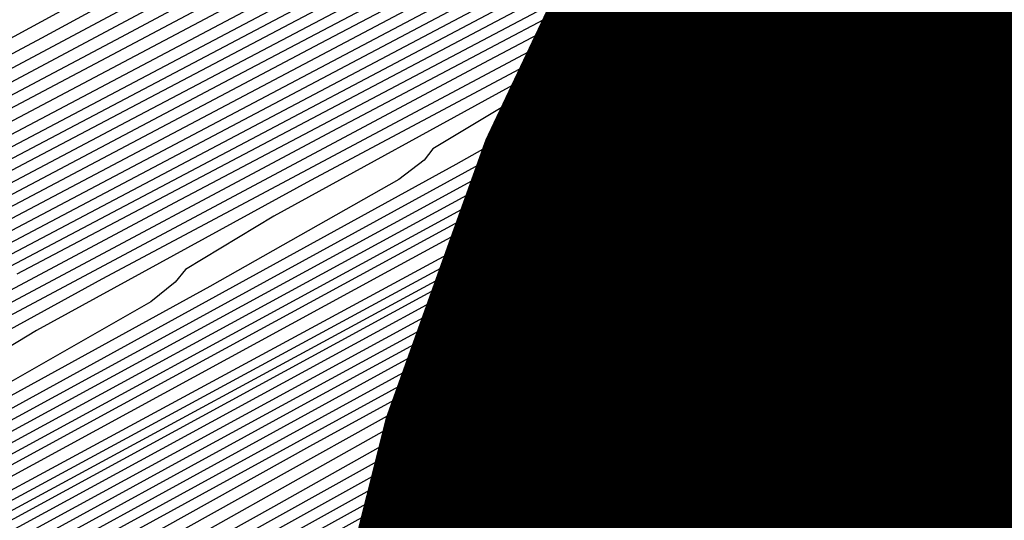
# Model space of a CAD drawing. Extents: x 3249832 to 3255657, y 13789405 to 13793316.
# Tile 338 of 656: x 3254704.17 to 3254707.44, y 13790590.44 to 13790592.1. Entities that reach past the tile are written whole.
import ezdxf

# ---------------------------------------------------------------- set-up
doc = ezdxf.new("R2010")
doc.units = 0
doc.header["$LTSCALE"] = 100
doc.header["$MEASUREMENT"] = 0
for name, color, linetype in [('GRATIO_CON', 10, 'CONTINUOUS'), ('GRATIO_ICON', 7, 'CONTINUOUS'), ('TARGETS_EAST', 7, 'CONTINUOUS')]:
    doc.layers.add(name, color=color, linetype=linetype)

# ---------------------------------------------------------------- blocks, each defined once
blk = doc.blocks.new('Gratio_032316_contours')
at = {"layer": 'GRATIO_CON', "color": 1, "linetype": 'Continuous', "flags": 128}
for points in [[(3254730.5348, 13790604.5635), (3254726.5769, 13790602.7387), (3254722.6065, 13790600.9257), (3254718.9571, 13790599.2836), (3254715.877, 13790597.9154), (3254713.5935, 13790596.9102), (3254712.2443, 13790596.3194), (3254711.608, 13790596.0431), (3254711.3733, 13790595.9435), (3254711.276, 13790595.9038), (3254711.2386, 13790595.8905), (3254711.2305, 13790595.8915), (3254711.2305, 13790595.8915), (3254711.2002, 13790595.8814), (3254711.0122, 13790595.7836), (3254710.5101, 13790595.5083), (3254709.5985, 13790595.0007), (3254708.4243, 13790594.344), (3254707.1953, 13790593.6562), (3254705.9744, 13790592.9776), (3254704.2453, 13790592.0385), (3254701.3469, 13790590.4913), (3254696.9503, 13790588.1612), (3254692.0548, 13790585.5631)], [(3254729.6079, 13790604.0982), (3254725.6144, 13790602.2566), (3254721.6366, 13790600.4395), (3254718.0245, 13790598.8132), (3254715.0343, 13790597.4837), (3254712.8986, 13790596.5417), (3254711.7509, 13790596.0366), (3254711.3271, 13790595.8514), (3254711.2641, 13790595.8278), (3254711.2398, 13790595.8224), (3254711.0977, 13790595.7525), (3254710.7226, 13790595.5505), (3254710.7226, 13790595.5505), (3254710.0394, 13790595.1721), (3254709.133, 13790594.666), (3254708.1288, 13790594.1043), (3254707.0265, 13790593.4924), (3254705.3243, 13790592.5687), (3254702.3949, 13790591.0051), (3254697.9404, 13790588.6444), (3254692.9803, 13790586.0126), (3254688.8635, 13790583.8067)], [(3254728.6861, 13790603.6351), (3254724.692, 13790601.7921), (3254720.8023, 13790600.0129), (3254717.3934, 13790598.4756), (3254714.6586, 13790597.2582), (3254712.7454, 13790596.4137), (3254711.7227, 13790595.9628), (3254711.3453, 13790595.7968), (3254711.2895, 13790595.7746), (3254711.273, 13790595.7713), (3254711.1793, 13790595.7262), (3254710.9333, 13790595.5948), (3254710.9333, 13790595.5948), (3254710.4797, 13790595.3441), (3254709.8416, 13790594.9881), (3254709.0623, 13790594.5525), (3254708.0787, 13790594.0071), (3254706.4033, 13790593.0989), (3254703.4429, 13790591.519), (3254698.9305, 13790589.1277), (3254693.9058, 13790586.4622), (3254689.7349, 13790584.2288)], [(3254727.7642, 13790603.1719), (3254723.7697, 13790601.3277), (3254719.968, 13790599.5864), (3254716.7623, 13790598.138), (3254714.283, 13790597.0326), (3254712.5922, 13790596.2856), (3254711.6945, 13790595.8889), (3254711.3635, 13790595.7421), (3254711.3149, 13790595.7214), (3254711.3062, 13790595.7202), (3254711.2609, 13790595.7), (3254711.144, 13790595.639), (3254711.144, 13790595.639), (3254710.9199, 13790595.5161), (3254710.5502, 13790595.3102), (3254709.9958, 13790595.0006), (3254709.1308, 13790594.5218), (3254707.4823, 13790593.6291), (3254704.4908, 13790592.0328), (3254699.9206, 13790589.6109), (3254694.8312, 13790586.9117), (3254690.6062, 13790584.6509)], [(3254729.7164, 13790604.0052), (3254725.9205, 13790602.2456), (3254721.925, 13790600.3988), (3254718.2994, 13790598.7332), (3254715.5001, 13790597.4627), (3254713.5317, 13790596.5816), (3254712.2859, 13790596.0295), (3254711.6382, 13790595.7413), (3254711.3997, 13790595.6329), (3254711.3654, 13790595.6156), (3254711.3531, 13790595.6087), (3254711.2719, 13790595.565), (3254711.054, 13790595.4453), (3254711.054, 13790595.4453), (3254710.5381, 13790595.1626), (3254709.1906, 13790594.4388), (3254706.3844, 13790592.9476), (3254701.8408, 13790590.544), (3254696.6747, 13790587.8066), (3254692.349, 13790585.4951)], [(3254728.8345, 13790603.5608), (3254724.9986, 13790601.7825), (3254721.0027, 13790599.9344), (3254717.4651, 13790598.3067), (3254714.869, 13790597.1251), (3254713.156, 13790596.356), (3254712.1327, 13790595.9014), (3254711.61, 13790595.6674), (3254711.4178, 13790595.5784), (3254711.3906, 13790595.5629), (3254711.3855, 13790595.5586), (3254711.3508, 13790595.5394), (3254711.2574, 13790595.488), (3254711.2574, 13790595.488), (3254710.962, 13790595.3277), (3254709.8644, 13790594.7432), (3254707.25, 13790593.3599), (3254702.7769, 13790590.9971), (3254697.5934, 13790588.2523), (3254693.2203, 13790585.9172), (3254690.7952, 13790584.5849)], [(3254727.9526, 13790603.1164), (3254724.0768, 13790601.3194), (3254720.0804, 13790599.4699), (3254716.6309, 13790597.8801), (3254714.2379, 13790596.7874), (3254712.7804, 13790596.1306), (3254711.9794, 13790595.7737), (3254711.5817, 13790595.5945), (3254711.4356, 13790595.5255), (3254711.415, 13790595.5127), (3254711.415, 13790595.5127), (3254711.2861, 13790595.4433), (3254710.3844, 13790594.968), (3254707.9373, 13790593.6786), (3254703.5595, 13790591.3695), (3254698.4131, 13790588.6459), (3254694.0471, 13790586.3158), (3254691.6227, 13790584.9859)], [(3254730.3084, 13790604.1721), (3254727.0707, 13790602.6719), (3254723.1549, 13790600.8562), (3254719.158, 13790599.0055), (3254715.7966, 13790597.4536), (3254713.6068, 13790596.4499), (3254712.4047, 13790595.9055), (3254711.826, 13790595.6471), (3254711.5529, 13790595.5241), (3254711.4526, 13790595.4767), (3254711.4383, 13790595.468), (3254711.4383, 13790595.468), (3254711.4379, 13790595.467), (3254711.4369, 13790595.4675), (3254711.4355, 13790595.4695), (3254711.3099, 13790595.4074), (3254710.4417, 13790594.9542), (3254708.089, 13790593.7175), (3254703.8816, 13790591.4998), (3254698.9359, 13790588.883), (3254694.7403, 13790586.6439), (3254692.4106, 13790585.366)], [(3254728.6217, 13790603.3192), (3254725.3069, 13790601.783), (3254721.3112, 13790599.9299), (3254717.3134, 13790598.0766), (3254714.128, 13790596.6005), (3254712.3446, 13790595.7747), (3254711.6532, 13790595.4553), (3254711.5192, 13790595.394), (3254711.4954, 13790595.3834), (3254711.4864, 13790595.3795), (3254711.4843, 13790595.3793), (3254711.4843, 13790595.3793), (3254711.4827, 13790595.3805), (3254711.4801, 13790595.3833), (3254711.4763, 13790595.3886), (3254711.3577, 13790595.3369), (3254710.5568, 13790594.9264), (3254708.3927, 13790593.7951), (3254704.5257, 13790591.7604), (3254699.9814, 13790589.3573)], [(3254727.8206, 13790602.9123), (3254724.5674, 13790601.4046), (3254720.7057, 13790599.6135), (3254716.8813, 13790597.8399), (3254713.8626, 13790596.4391), (3254712.2024, 13790595.6672), (3254711.5911, 13790595.3814), (3254711.5038, 13790595.3394), (3254711.5028, 13790595.3395), (3254711.5003, 13790595.3422), (3254711.4961, 13790595.3486), (3254711.4961, 13790595.3486), (3254711.3814, 13790595.3017), (3254710.6143, 13790594.9125), (3254708.5445, 13790593.8339), (3254704.8478, 13790591.8906), (3254700.5042, 13790589.5944), (3254696.8199, 13790587.6284), (3254694.7742, 13790586.5063), (3254694.0373, 13790586.0614), (3254693.9526, 13790585.9574), (3254693.8949, 13790585.872), (3254693.3649, 13790585.54), (3254691.8947, 13790584.7105)], [(3254729.5021, 13790603.6456), (3254727.0294, 13790602.5099), (3254723.8613, 13790601.0416), (3254720.1745, 13790599.3316), (3254716.5643, 13790597.6566), (3254713.7307, 13790596.34), (3254712.1749, 13790595.6136), (3254711.6031, 13790595.3425), (3254711.5224, 13790595.3004), (3254711.5224, 13790595.299), (3254711.5203, 13790595.3013), (3254711.5158, 13790595.3087), (3254711.5158, 13790595.3087), (3254711.4051, 13790595.2666), (3254710.6719, 13790594.8986), (3254708.6964, 13790593.8727), (3254705.1698, 13790592.0209), (3254701.0269, 13790589.8315)], [(3254728.6941, 13790603.236), (3254726.2382, 13790602.1076), (3254723.1552, 13790600.6787), (3254719.6433, 13790599.0496), (3254716.2472, 13790597.4733), (3254713.5988, 13790596.2409), (3254712.1474, 13790595.5599), (3254711.615, 13790595.3036), (3254711.5411, 13790595.2615), (3254711.5419, 13790595.2584), (3254711.5403, 13790595.2605), (3254711.5355, 13790595.2688), (3254711.5355, 13790595.2688), (3254711.4288, 13790595.2315), (3254710.7294, 13790594.8847), (3254708.8482, 13790593.9115), (3254705.4919, 13790592.1512), (3254701.5497, 13790590.0686)], [(3254728.8206, 13790603.1964), (3254727.0782, 13790602.4168), (3254724.6557, 13790601.3029), (3254721.743, 13790599.9528), (3254718.5808, 13790598.4857), (3254715.613, 13790597.1071), (3254713.3343, 13790596.0441), (3254712.0909, 13790595.4565), (3254711.6344, 13790595.2354), (3254711.5678, 13790595.2046), (3254711.4723, 13790595.1695), (3254710.8425, 13790594.8609), (3254709.151, 13790593.9907), (3254709.151, 13790593.9907), (3254706.1358, 13790592.4122), (3254702.5952, 13790590.5428), (3254699.5927, 13790588.9411), (3254697.9256, 13790588.0266), (3254697.3251, 13790587.6641), (3254697.2562, 13790587.5793), (3254697.1911, 13790587.5), (3254696.6332, 13790587.161), (3254695.0929, 13790586.2993), (3254692.3264, 13790584.7822)], [(3254728.025, 13790602.7938), (3254726.2703, 13790602.0072), (3254723.8645, 13790600.9006), (3254721.0369, 13790599.5898), (3254718.0495, 13790598.2038), (3254715.2956, 13790596.9245), (3254713.2014, 13790595.9473), (3254712.0612, 13790595.4081), (3254711.6427, 13790595.2051), (3254711.5815, 13790595.1768), (3254711.4914, 13790595.1438), (3254710.8972, 13790594.8527), (3254709.3016, 13790594.032), (3254709.3016, 13790594.032), (3254706.4575, 13790592.5433), (3254703.1179, 13790590.78)], [(3254727.2294, 13790602.3913), (3254725.4623, 13790601.5976), (3254723.0733, 13790600.4983), (3254720.3308, 13790599.2269), (3254717.5183, 13790597.9219), (3254714.9783, 13790596.7419), (3254713.0685, 13790595.8505), (3254712.0318, 13790595.3593), (3254711.6529, 13790595.1712), (3254711.6018, 13790595.137), (3254711.6032, 13790595.1327), (3254711.6019, 13790595.1342), (3254711.5971, 13790595.1426), (3254711.5102, 13790595.1165), (3254710.9512, 13790594.8447), (3254709.4518, 13790594.0736), (3254709.4518, 13790594.0736), (3254706.7791, 13790592.6743), (3254703.6406, 13790591.0173)], [(3254727.4139, 13790602.3973), (3254726.4339, 13790601.9887), (3254724.6544, 13790601.188), (3254722.2821, 13790600.0959), (3254719.6248, 13790598.8639), (3254716.987, 13790597.64), (3254714.661, 13790596.5593), (3254712.9356, 13790595.7538), (3254712.0022, 13790595.311), (3254711.6611, 13790595.1411), (3254711.6151, 13790595.11), (3254711.6164, 13790595.106), (3254711.6149, 13790595.1075), (3254711.6102, 13790595.1155), (3254711.5288, 13790595.0911), (3254711.0056, 13790594.8367), (3254709.6022, 13790594.115), (3254709.6022, 13790594.115), (3254707.1007, 13790592.8054), (3254704.1633, 13790591.2545)], [(3254723.0385, 13790600.3688), (3254720.6996, 13790599.2913), (3254718.2126, 13790598.138), (3254715.9245, 13790597.0762), (3254714.0263, 13790596.1941), (3254712.6698, 13790595.5602), (3254711.9429, 13790595.2143), (3254711.6775, 13790595.0809), (3254711.6419, 13790595.0559), (3254711.6426, 13790595.0526), (3254711.6409, 13790595.0541), (3254711.6365, 13790595.0612), (3254711.5661, 13790595.0402), (3254711.1144, 13790594.8207), (3254709.9031, 13790594.1978), (3254709.9031, 13790594.1978), (3254707.744, 13790593.0675), (3254705.2087, 13790591.7289), (3254703.0587, 13790590.5819)], [(3254722.2305, 13790599.9592), (3254719.9084, 13790598.8889), (3254717.5065, 13790597.775), (3254715.3932, 13790596.7943), (3254713.7089, 13790596.0115), (3254712.5368, 13790595.4634), (3254711.913, 13790595.166), (3254711.6853, 13790595.051), (3254711.6548, 13790595.0291), (3254711.6554, 13790595.0261), (3254711.6537, 13790595.0275), (3254711.6495, 13790595.0341), (3254711.5846, 13790595.0148), (3254711.1687, 13790594.8127), (3254710.0535, 13790594.2392), (3254710.0535, 13790594.2392), (3254708.0657, 13790593.1985), (3254705.7314, 13790591.9661), (3254703.7519, 13790590.91)], [(3254721.4226, 13790599.5496), (3254719.1172, 13790598.4866), (3254716.8004, 13790597.4121), (3254714.862, 13790596.5124), (3254713.3915, 13790595.8289), (3254712.4037, 13790595.3668), (3254711.8829, 13790595.1179), (3254711.6929, 13790595.0213), (3254711.6674, 13790595.0025), (3254711.6679, 13790594.9997), (3254711.6663, 13790595.001), (3254711.6625, 13790595.007), (3254711.6032, 13790594.9894), (3254711.2231, 13790594.8047), (3254710.204, 13790594.2806), (3254710.204, 13790594.2806), (3254708.3873, 13790593.3296), (3254706.2541, 13790592.2033), (3254704.4451, 13790591.2382), (3254703.4407, 13790590.6872)], [(3254711.8525, 13790595.072), (3254711.7002, 13790594.9948), (3254711.6801, 13790594.9795), (3254711.6813, 13790594.9758), (3254711.6818, 13790594.9735), (3254711.6816, 13790594.9723), (3254711.6808, 13790594.9723), (3254711.679, 13790594.9744), (3254711.6754, 13790594.98), (3254711.6217, 13790594.964), (3254711.2775, 13790594.7968), (3254710.3544, 13790594.322), (3254710.3544, 13790594.322), (3254708.709, 13790593.4606), (3254706.7768, 13790592.4405), (3254705.1383, 13790591.5664), (3254704.2286, 13790591.0673), (3254703.9009, 13790590.8695)], [(3254712.0042, 13790595.0784), (3254711.7922, 13790594.9774), (3254711.7149, 13790594.9379), (3254711.7049, 13790594.9292), (3254711.7057, 13790594.9258), (3254711.7061, 13790594.9228), (3254711.7061, 13790594.9208), (3254711.7056, 13790594.9201), (3254711.7041, 13790594.9215), (3254711.7014, 13790594.9259), (3254711.6588, 13790594.9133), (3254711.3862, 13790594.7808), (3254710.6552, 13790594.4049), (3254710.6552, 13790594.4049), (3254709.3522, 13790593.7227), (3254707.8222, 13790592.9149), (3254706.5247, 13790592.2227), (3254705.8043, 13790591.8275), (3254705.5448, 13790591.6709), (3254705.515, 13790591.6342), (3254705.4317, 13790591.5699), (3254704.8039, 13790591.2135), (3254703.0886, 13790590.2713)], [(3254712.2011, 13790595.134), (3254711.7772, 13790594.9349), (3254711.7172, 13790594.9041), (3254711.7179, 13790594.9008), (3254711.7183, 13790594.8975), (3254711.7184, 13790594.895), (3254711.718, 13790594.894), (3254711.7167, 13790594.8951), (3254711.7143, 13790594.8988), (3254711.6774, 13790594.8879), (3254711.4406, 13790594.7728), (3254710.8057, 13790594.4463), (3254710.8057, 13790594.4463), (3254709.6739, 13790593.8538), (3254708.3449, 13790593.1521), (3254707.2179, 13790592.5509), (3254706.5922, 13790592.2076), (3254706.3668, 13790592.0715), (3254706.3409, 13790592.0397), (3254706.2557, 13790591.9769), (3254705.6209, 13790591.6188), (3254703.8882, 13790590.6685)], [(3254712.1761, 13790595.083), (3254711.7862, 13790594.8981), (3254711.7306, 13790594.8692), (3254711.7304, 13790594.8679), (3254711.7293, 13790594.8686), (3254711.7273, 13790594.8718), (3254711.6959, 13790594.8625), (3254711.495, 13790594.7648), (3254710.9561, 13790594.4877), (3254710.9561, 13790594.4877), (3254709.9955, 13790593.9848), (3254708.8676, 13790593.3893), (3254707.9111, 13790592.879), (3254707.3801, 13790592.5877), (3254707.1888, 13790592.4722), (3254707.1668, 13790592.4452), (3254707.0798, 13790592.3839), (3254706.438, 13790592.024), (3254704.6878, 13790591.0657), (3254701.5527, 13790589.3582)], [(3254712.1493, 13790595.0373), (3254711.7931, 13790594.8698), (3254711.7411, 13790594.8462), (3254711.7154, 13790594.8372), (3254711.55, 13790594.7566), (3254711.1068, 13790594.5289), (3254711.1068, 13790594.5289), (3254710.3173, 13790594.1158), (3254709.3903, 13790593.6265), (3254708.6043, 13790593.2072), (3254708.1679, 13790592.9678), (3254708.0107, 13790592.8729), (3254707.9927, 13790592.8507), (3254707.9038, 13790592.7909), (3254707.2551, 13790592.4293), (3254705.4873, 13790591.4629), (3254702.3215, 13790589.7395)], [(3254712.096, 13790594.9453), (3254711.8084, 13790594.8105), (3254711.7666, 13790594.7915), (3254711.7521, 13790594.7863), (3254711.6584, 13790594.7407), (3254711.4075, 13790594.6118), (3254711.4075, 13790594.6118), (3254710.9605, 13790594.3779), (3254710.4357, 13790594.1009), (3254709.9907, 13790593.8635), (3254709.7437, 13790593.728), (3254709.6547, 13790593.6742), (3254709.6444, 13790593.6617), (3254709.5519, 13790593.6049), (3254708.8892, 13790593.2398), (3254707.0865, 13790592.2573), (3254703.8592, 13790590.5022)], [(3254712.0693, 13790594.8992), (3254711.816, 13790594.7809), (3254711.7794, 13790594.7641), (3254711.7704, 13790594.7609), (3254711.7127, 13790594.7328), (3254711.5579, 13790594.6533), (3254711.5579, 13790594.6533), (3254711.2822, 13790594.5089), (3254710.9586, 13790594.3377), (3254710.6845, 13790594.1902), (3254710.437, 13790594.0528), (3254709.7119, 13790593.6536), (3254707.885, 13790592.6564), (3254704.6278, 13790590.8841), (3254700.7964, 13790588.7969)], [(3254712.0427, 13790594.8532), (3254711.8236, 13790594.7512), (3254711.7922, 13790594.7367), (3254711.7888, 13790594.7355), (3254711.7669, 13790594.7248), (3254711.7083, 13790594.6947), (3254711.7083, 13790594.6947), (3254711.6038, 13790594.64), (3254711.4812, 13790594.5751), (3254711.3774, 13790594.5193), (3254711.2232, 13790594.4344), (3254710.5255, 13790594.0535), (3254708.6852, 13790593.0524), (3254705.3968, 13790591.2651), (3254701.5293, 13790589.1592)], [(3254729.0362, 13790602.2469), (3254725.4223, 13790600.6687), (3254722.5208, 13790599.4087), (3254720.8898, 13790598.7112), (3254720.1164, 13790598.3902), (3254719.545, 13790598.1518), (3254718.6794, 13790597.7743), (3254717.6631, 13790597.3246), (3254716.7989, 13790596.9413), (3254716.3142, 13790596.7291), (3254716.1326, 13790596.6551), (3254716.1018, 13790596.652), (3254716.0691, 13790596.6512), (3254715.8781, 13790596.5776), (3254715.3718, 13790596.3549), (3254714.3763, 13790595.892), (3254712.6501, 13790595.0404), (3254709.9349, 13790593.6372), (3254709.9349, 13790593.6372), (3254706.1804, 13790591.6376), (3254702.1699, 13790589.4693)], [(3254727.6949, 13790601.591), (3254724.0148, 13790599.9832), (3254721.0605, 13790598.6984), (3254719.4006, 13790597.9854), (3254718.6142, 13790597.6552), (3254718.0333, 13790597.4097), (3254717.1525, 13790597.0238), (3254716.1178, 13790596.5649), (3254715.2384, 13790596.174), (3254714.7458, 13790595.9567), (3254714.5624, 13790595.8792), (3254714.5332, 13790595.8729), (3254714.5126, 13790595.8724), (3254714.3927, 13790595.8262), (3254714.075, 13790595.6864), (3254713.4228, 13790595.381), (3254712.1474, 13790594.7423), (3254709.9217, 13790593.5786), (3254709.9217, 13790593.5786), (3254706.6321, 13790591.8169), (3254703.0175, 13790589.8588)], [(3254723.3111, 13790599.6404), (3254720.3304, 13790598.3433), (3254718.6559, 13790597.6225), (3254717.8631, 13790597.2878), (3254717.2775, 13790597.0387), (3254716.389, 13790596.6485), (3254715.3452, 13790596.1851), (3254714.4581, 13790595.7903), (3254713.9616, 13790595.5705), (3254713.7773, 13790595.4913), (3254713.7489, 13790595.4833), (3254713.7344, 13790595.4829), (3254713.6501, 13790595.4505), (3254713.4266, 13790595.3522), (3254713.0295, 13790595.1708), (3254712.563, 13790594.9554), (3254712.1664, 13790594.7715), (3254712.1664, 13790594.7715), (3254711.8606, 13790594.6232), (3254711.194, 13790594.2681), (3254709.5969, 13790593.4023), (3254706.7615, 13790591.8624), (3254703.4275, 13790590.0476)], [(3254730.0083, 13790602.5362), (3254726.3537, 13790600.935), (3254722.6073, 13790599.2977), (3254719.6002, 13790597.9882), (3254717.9113, 13790597.2596), (3254717.112, 13790596.9203), (3254716.5216, 13790596.6677), (3254715.6254, 13790596.2733), (3254714.5722, 13790595.8059), (3254713.6768, 13790595.4086), (3254713.1684, 13790595.1856), (3254712.9349, 13790595.0852), (3254712.7788, 13790595.0174), (3254712.5488, 13790594.9129), (3254712.2789, 13790594.7885), (3254712.0491, 13790594.6821), (3254712.0491, 13790594.6821), (3254711.8403, 13790594.5792), (3254711.2364, 13790594.2556), (3254709.7218, 13790593.4342), (3254707.0257, 13790591.97), (3254703.8556, 13790590.2445)], [(3254729.37, 13790602.2224), (3254725.683, 13790600.6071), (3254721.9036, 13790598.9549), (3254718.8701, 13790597.6331), (3254717.1667, 13790596.8967), (3254716.3609, 13790596.5529), (3254715.7658, 13790596.2967), (3254714.8619, 13790595.898), (3254713.7998, 13790595.4257), (3254712.8972, 13790595.0235), (3254712.3907, 13790594.7984), (3254712.1916, 13790594.7105), (3254712.13, 13790594.6835), (3254712.0679, 13790594.6553), (3254711.9947, 13790594.6216), (3254711.9318, 13790594.5926), (3254711.9318, 13790594.5926), (3254711.8201, 13790594.5353), (3254711.2789, 13790594.243), (3254709.8467, 13790593.4662), (3254707.2898, 13790592.0776), (3254704.2836, 13790590.4413), (3254701.7311, 13790589.0438)], [(3254728.0935, 13790601.5949), (3254724.3417, 13790599.9511), (3254720.4961, 13790598.2694), (3254717.4098, 13790596.9228), (3254715.6856, 13790596.1745), (3254714.923, 13790595.8467), (3254714.4712, 13790595.6516), (3254713.8255, 13790595.3666), (3254713.0664, 13790595.0289), (3254712.4208, 13790594.7411), (3254712.4208, 13790594.7411), (3254711.9921, 13790594.5435), (3254711.3887, 13790594.2294), (3254710.0957, 13790593.5297), (3254707.8179, 13790592.2928), (3254705.1398, 13790590.8351), (3254702.8658, 13790589.5901), (3254701.5006, 13790588.8294), (3254700.3504, 13790588.1769), (3254698.4216, 13790587.0943), (3254695.0835, 13790585.2402), (3254691.1578, 13790583.0598)], [(3254727.4553, 13790601.2812), (3254723.6711, 13790599.6231), (3254719.7923, 13790597.9266), (3254716.6797, 13790596.5677), (3254714.9459, 13790595.8138), (3254714.2115, 13790595.4969), (3254713.849, 13790595.3403), (3254713.3639, 13790595.1261), (3254712.7935, 13790594.8724), (3254712.3082, 13790594.6561), (3254712.3082, 13790594.6561), (3254711.973, 13790594.5008), (3254711.4311, 13790594.2169), (3254710.2205, 13790593.5616), (3254708.082, 13790592.4004), (3254705.5678, 13790591.0319), (3254703.4331, 13790589.8632), (3254702.1447, 13790589.1453), (3254701.0168, 13790588.5062), (3254699.0756, 13790587.4179), (3254695.7086, 13790585.5484), (3254691.7488, 13790583.3497)], [(3254729.8748, 13790602.3099), (3254726.817, 13790600.9674), (3254723.0005, 13790599.2951), (3254719.0886, 13790597.5838), (3254715.9495, 13790596.2126), (3254714.2062, 13790595.4531), (3254713.5, 13790595.1471), (3254713.2268, 13790595.0289), (3254712.9023, 13790594.8857), (3254712.5206, 13790594.716), (3254712.1956, 13790594.5712), (3254712.1956, 13790594.5712), (3254711.9539, 13790594.4581), (3254711.4735, 13790594.2045), (3254710.3453, 13790593.5936), (3254708.3462, 13790592.508), (3254705.9959, 13790591.2288), (3254704.0004, 13790590.1363), (3254702.7887, 13790589.4612), (3254701.6833, 13790588.8355), (3254699.7297, 13790587.7415), (3254696.3336, 13790585.8567), (3254692.3397, 13790583.6396)], [(3254729.2625, 13790602.0076), (3254726.1788, 13790600.6537), (3254722.3298, 13790598.9672), (3254718.3848, 13790597.2411), (3254715.2194, 13790595.8575), (3254713.4666, 13790595.0924), (3254712.7885, 13790594.7973), (3254712.6046, 13790594.7176), (3254712.4407, 13790594.6452), (3254712.2478, 13790594.5595), (3254712.083, 13790594.4863), (3254712.083, 13790594.4863), (3254711.9348, 13790594.4153), (3254711.5159, 13790594.192), (3254710.4702, 13790593.6255), (3254708.6103, 13790592.6157), (3254706.424, 13790591.4257), (3254704.5677, 13790590.4094), (3254703.4328, 13790589.7771), (3254702.3497, 13790589.1649), (3254700.3838, 13790588.0651), (3254696.9586, 13790586.165), (3254692.9307, 13790583.9295), (3254689.5148, 13790582.0184)], [(3254728.075, 13790601.4191), (3254725.0273, 13790600.0809), (3254721.271, 13790598.4348), (3254717.4449, 13790596.7603), (3254714.384, 13790595.4213), (3254712.6952, 13790594.6825), (3254712.073, 13790594.4101), (3254711.9841, 13790594.3711), (3254711.9839, 13790594.3712), (3254711.9831, 13790594.3715), (3254711.9816, 13790594.3716), (3254711.9327, 13790594.3461), (3254711.6047, 13790594.169), (3254710.7195, 13790593.6892), (3254710.7195, 13790593.6892), (3254709.1385, 13790592.8309), (3254707.2801, 13790591.8194), (3254705.7023, 13790590.9556), (3254704.7208, 13790590.4089), (3254703.6825, 13790589.8235), (3254701.6919, 13790588.7124), (3254698.2087, 13790586.7815), (3254694.1126, 13790584.5093), (3254690.6385, 13790582.5672)], [(3254727.5005, 13790601.1333), (3254724.5166, 13790599.8229), (3254720.8886, 13790598.2329), (3254717.2183, 13790596.6264), (3254714.2915, 13790595.3459), (3254712.6779, 13790594.6395), (3254712.0835, 13790594.3789), (3254711.9985, 13790594.3415), (3254711.9981, 13790594.3419), (3254711.9971, 13790594.3425), (3254711.9953, 13790594.3429), (3254711.9505, 13790594.3199), (3254711.6513, 13790594.1585), (3254710.8441, 13790593.7211), (3254710.8441, 13790593.7211), (3254709.4025, 13790592.9385), (3254707.7082, 13790592.0163), (3254706.2696, 13790591.2287), (3254705.3649, 13790590.7248), (3254704.3489, 13790590.1529), (3254702.3459, 13790589.036), (3254698.8337, 13790587.0898), (3254694.7036, 13790584.7992), (3254691.2003, 13790582.8416)], [(3254729.3867, 13790601.9249), (3254726.926, 13790600.8474), (3254724.0059, 13790599.565), (3254720.5062, 13790598.0309), (3254716.9917, 13790596.4925), (3254714.199, 13790595.2705), (3254712.6606, 13790594.5966), (3254712.094, 13790594.3478), (3254712.0129, 13790594.312), (3254712.0123, 13790594.3125), (3254712.011, 13790594.3135), (3254712.009, 13790594.3143), (3254711.9683, 13790594.2937), (3254711.6978, 13790594.148), (3254710.9687, 13790593.7529), (3254710.9687, 13790593.7529), (3254709.6666, 13790593.0461), (3254708.1362, 13790592.2132), (3254706.837, 13790591.5019), (3254706.0089, 13790591.0407), (3254705.0153, 13790590.4822), (3254703, 13790589.3596)], [(3254728.8, 13790601.6338), (3254726.3515, 13790600.5616), (3254723.4953, 13790599.307), (3254720.1238, 13790597.829), (3254716.7651, 13790596.3587), (3254714.1065, 13790595.195), (3254712.6433, 13790594.5537), (3254712.1044, 13790594.3166), (3254712.0273, 13790594.2825), (3254712.0265, 13790594.2832), (3254712.0249, 13790594.2845), (3254712.0228, 13790594.2857), (3254711.986, 13790594.2676), (3254711.7444, 13790594.1376), (3254711.0932, 13790593.7848), (3254711.0932, 13790593.7848), (3254709.9307, 13790593.1537), (3254708.5643, 13790592.4101), (3254707.4043, 13790591.775), (3254706.653, 13790591.3566), (3254705.6817, 13790590.8115), (3254703.6541, 13790589.6833)], [(3254727.6266, 13790601.0515), (3254725.2025, 13790599.99), (3254722.4739, 13790598.7911), (3254719.3589, 13790597.4252), (3254716.312, 13790596.091), (3254713.9215, 13790595.0442), (3254712.6087, 13790594.4678), (3254712.1253, 13790594.2544), (3254712.0561, 13790594.2234), (3254712.0547, 13790594.2244), (3254712.0525, 13790594.2265), (3254712.0498, 13790594.2283), (3254712.0498, 13790594.2283), (3254712.0212, 13790594.2151), (3254711.8372, 13790594.1165), (3254711.3423, 13790593.8485), (3254710.4587, 13790593.3689), (3254709.4204, 13790592.8038), (3254708.5389, 13790592.3212), (3254707.9411, 13790591.9884), (3254707.0145, 13790591.4702), (3254704.9622, 13790590.3305), (3254701.3338, 13790588.3229)], [(3254729.3892, 13790601.7773), (3254727.0398, 13790600.7603), (3254724.6281, 13790599.7042), (3254721.9633, 13790598.5332), (3254718.9765, 13790597.2233), (3254716.0854, 13790595.9571), (3254713.829, 13790594.9687), (3254712.5914, 13790594.4249), (3254712.1358, 13790594.2232), (3254712.0705, 13790594.1939), (3254712.0691, 13790594.1951), (3254712.0666, 13790594.1975), (3254712.0638, 13790594.1998), (3254712.0392, 13790594.189), (3254711.8839, 13790594.1061), (3254711.4669, 13790593.8804), (3254711.4669, 13790593.8804), (3254710.7228, 13790593.4765), (3254709.8485, 13790593.0007), (3254709.1062, 13790592.5943), (3254708.5851, 13790592.3043), (3254707.681, 13790591.7995), (3254705.6162, 13790590.6541), (3254701.9588, 13790588.6311)], [(3254728.8165, 13790601.4922), (3254726.4531, 13790600.4692), (3254724.0536, 13790599.4184), (3254721.4526, 13790598.2752), (3254718.5941, 13790597.0214), (3254715.8588, 13790595.8233), (3254713.7365, 13790594.8933), (3254712.574, 13790594.382), (3254712.1462, 13790594.1921), (3254712.0848, 13790594.1643), (3254712.0829, 13790594.1657), (3254712.08, 13790594.1684), (3254712.0769, 13790594.1711), (3254712.0564, 13790594.1627), (3254711.9301, 13790594.0955), (3254711.5913, 13790593.9122), (3254711.5913, 13790593.9122), (3254710.9868, 13790593.5841), (3254710.2765, 13790593.1975), (3254709.6735, 13790592.8674), (3254709.2292, 13790592.6203), (3254708.3474, 13790592.1289), (3254706.2703, 13790590.9778), (3254702.5839, 13790588.9394)], [(3254711.9763, 13790594.085), (3254711.7157, 13790593.944), (3254711.7157, 13790593.944), (3254711.2508, 13790593.6917), (3254710.7046, 13790593.3944), (3254710.2408, 13790593.1405), (3254709.8732, 13790592.9362), (3254709.0138, 13790592.4582), (3254706.9243, 13790591.3014), (3254703.2089, 13790589.2477)], [(3254724.693, 13790599.5957), (3254722.3301, 13790598.5609), (3254719.9206, 13790597.5014), (3254717.4469, 13790596.4157), (3254715.179, 13790595.4217), (3254713.459, 13790594.667), (3254712.5222, 13790594.2531), (3254712.1781, 13790594.0981), (3254712.1297, 13790594.0737), (3254712.1295, 13790594.0732), (3254712.128, 13790594.0747), (3254712.1254, 13790594.0773), (3254712.1165, 13790594.0775), (3254712.0747, 13790594.0599), (3254711.968, 13790594.006), (3254711.7806, 13790593.9065), (3254711.5615, 13790593.7882), (3254711.3758, 13790593.6868), (3254711.3758, 13790593.6868), (3254711.1614, 13790593.568), (3254710.3466, 13790593.1169), (3254708.2325, 13790591.9486), (3254704.459, 13790589.8642), (3254700.0222, 13790587.4082)], [(3254711.9428, 13790593.9599), (3254711.8053, 13790593.8839), (3254711.013, 13790593.4462), (3254708.8865, 13790592.2723), (3254705.084, 13790590.1725), (3254700.6131, 13790587.6981)], [(3254728.4581, 13790601.1322), (3254725.9533, 13790600.0668), (3254723.5195, 13790599.0134), (3254721.1811, 13790597.9893), (3254718.8992, 13790596.9855), (3254716.682, 13790596.0119), (3254714.7258, 13790595.154), (3254713.274, 13790594.5161), (3254712.4875, 13790594.1673), (3254712.1986, 13790594.0362), (3254712.1568, 13790594.0159), (3254712.154, 13790594.0172), (3254712.1496, 13790594.0208), (3254712.1454, 13790594.025), (3254712.1454, 13790594.025), (3254712.1424, 13790594.0282), (3254712.1406, 13790594.0302), (3254712.1397, 13790594.0313), (3254712.0294, 13790593.9709), (3254711.2596, 13790593.5459), (3254709.1704, 13790592.3925), (3254705.4322, 13790590.3282), (3254701.0369, 13790587.8958)], [(3254727.9043, 13790600.8552), (3254725.3806, 13790599.7817), (3254722.9328, 13790598.7223), (3254720.6067, 13790597.7035), (3254718.3886, 13790596.7275), (3254716.2996, 13790595.81), (3254714.4992, 13790595.0201), (3254713.1815, 13790594.4407), (3254712.4703, 13790594.1244), (3254712.2093, 13790594.0047), (3254712.1722, 13790593.9853), (3254712.1704, 13790593.9856), (3254712.1669, 13790593.9885), (3254712.1629, 13790593.9927), (3254712.1629, 13790593.9927), (3254712.1592, 13790593.9971), (3254712.1562, 13790594.0008), (3254712.1542, 13790594.0033), (3254712.0466, 13790593.9452), (3254711.2994, 13790593.5325), (3254709.272, 13790592.4126), (3254705.6441, 13790590.4089), (3254701.3784, 13790588.0481)], [(3254729.1474, 13790601.2807), (3254726.7967, 13790600.3012), (3254724.2353, 13790599.2115), (3254721.7594, 13790598.14), (3254719.4577, 13790597.1319), (3254717.3672, 13790596.2116), (3254715.5348, 13790595.4061), (3254714.0461, 13790594.7524), (3254712.9965, 13790594.2898), (3254712.4356, 13790594.0386), (3254712.2297, 13790593.9434), (3254712.1993, 13790593.9293), (3254712.195, 13790593.9336), (3254712.1891, 13790593.9407), (3254712.1839, 13790593.9467), (3254712.1839, 13790593.9467), (3254712.0812, 13790593.8936), (3254711.3791, 13790593.5056), (3254709.4751, 13790592.4528), (3254706.0678, 13790590.5702), (3254702.0613, 13790588.3526)], [(3254728.6107, 13790601.0112), (3254726.2429, 13790600.0242), (3254723.6627, 13790598.9264), (3254721.1727, 13790597.8488), (3254718.8832, 13790596.846), (3254716.8566, 13790595.9536), (3254715.1524, 13790595.2042), (3254713.8195, 13790594.6186), (3254712.9039, 13790594.2144), (3254712.4183, 13790593.9958), (3254712.2402, 13790593.9124), (3254712.2137, 13790593.9002), (3254712.2092, 13790593.9051), (3254712.203, 13790593.913), (3254712.1976, 13790593.9195), (3254712.1976, 13790593.9195), (3254712.0982, 13790593.8681), (3254711.4189, 13790593.4922), (3254709.5766, 13790592.4729), (3254706.2796, 13790590.6509), (3254702.4028, 13790588.5048)], [(3254728.0741, 13790600.7417), (3254725.689, 13790599.7472), (3254723.09, 13790598.6413), (3254720.5859, 13790597.5577), (3254718.3087, 13790596.5602), (3254716.3459, 13790595.6957), (3254714.7699, 13790595.0024), (3254713.5927, 13790594.485), (3254712.811, 13790594.1398), (3254712.4001, 13790593.9549), (3254712.2492, 13790593.8846), (3254712.2264, 13790593.8747), (3254712.222, 13790593.8798), (3254712.216, 13790593.8873), (3254712.2109, 13790593.8932), (3254712.2109, 13790593.8932), (3254712.115, 13790593.8429), (3254711.4587, 13790593.4788), (3254709.6782, 13790592.493), (3254706.4915, 13790590.7315), (3254702.7443, 13790588.6571)], [(3254727.5374, 13790600.4722), (3254725.1352, 13790599.4702), (3254722.5174, 13790598.3563), (3254719.9992, 13790597.2665), (3254717.7342, 13790596.2744), (3254715.8352, 13790595.4377), (3254714.3875, 13790594.8005), (3254713.366, 13790594.3514), (3254712.7181, 13790594.0653), (3254712.3818, 13790593.9141), (3254712.2583, 13790593.8567), (3254712.2392, 13790593.8493), (3254712.2347, 13790593.8544), (3254712.2289, 13790593.8616), (3254712.2242, 13790593.8669), (3254712.2242, 13790593.8669), (3254712.1318, 13790593.8176), (3254711.4985, 13790593.4654), (3254709.7798, 13790592.5131), (3254706.7034, 13790590.8122), (3254703.0858, 13790588.8094)], [(3254728.3201, 13790600.6841), (3254726.4641, 13790599.9332), (3254724.0276, 13790598.9161), (3254721.3721, 13790597.7861), (3254718.8258, 13790596.6842), (3254716.5852, 13790595.7028), (3254714.8139, 13790594.9218), (3254713.6227, 13790594.3967), (3254712.9126, 13790594.0842), (3254712.5323, 13790593.9163), (3254712.3454, 13790593.8323), (3254712.2764, 13790593.801), (3254712.2646, 13790593.7983), (3254712.2603, 13790593.8037), (3254712.2549, 13790593.8102), (3254712.2508, 13790593.8143), (3254712.2508, 13790593.8143), (3254712.1655, 13790593.7672), (3254711.5781, 13790593.4387), (3254709.9829, 13790592.5533), (3254707.1271, 13790590.9735), (3254703.7687, 13790589.1139)], [(3254727.7962, 13790600.4207), (3254725.9274, 13790599.6638), (3254723.4738, 13790598.6391), (3254720.7994, 13790597.501), (3254718.2391, 13790596.3931), (3254716.0108, 13790595.417), (3254714.3032, 13790594.6639), (3254713.2402, 13790594.1949), (3254712.6859, 13790593.9506), (3254712.4394, 13790593.8418), (3254712.3272, 13790593.7915), (3254712.2854, 13790593.7731), (3254712.2774, 13790593.7728), (3254712.273, 13790593.7783), (3254712.2679, 13790593.7845), (3254712.2641, 13790593.788), (3254712.2641, 13790593.788), (3254712.1824, 13790593.742), (3254711.6179, 13790593.4253), (3254710.0844, 13790592.5734), (3254707.339, 13790591.0542), (3254704.1102, 13790589.2662)], [(3254727.2723, 13790600.1574), (3254725.3908, 13790599.3943), (3254722.92, 13790598.3621), (3254720.2268, 13790597.2159), (3254717.6524, 13790596.1019), (3254715.4363, 13790595.1312), (3254713.7925, 13790594.4059), (3254712.8578, 13790593.993), (3254712.4592, 13790593.817), (3254712.3465, 13790593.7673), (3254712.309, 13790593.7506), (3254712.2944, 13790593.7453), (3254712.2901, 13790593.7474), (3254712.2858, 13790593.753), (3254712.2809, 13790593.7588), (3254712.2774, 13790593.7617), (3254712.2774, 13790593.7617), (3254712.1992, 13790593.7168), (3254711.6576, 13790593.4119), (3254710.186, 13790592.5935), (3254707.5508, 13790591.1348), (3254704.4517, 13790589.4184), (3254701.8214, 13790587.9539)], [(3254727.8072, 13790600.2934), (3254726.7484, 13790599.8941), (3254724.8561, 13790599.1257), (3254722.3819, 13790598.0921), (3254719.7073, 13790596.9544), (3254717.1838, 13790595.8632), (3254715.044, 13790594.9278), (3254713.4912, 13790594.2469), (3254712.6507, 13790593.8829), (3254712.338, 13790593.7523), (3254712.2908, 13790593.7353), (3254712.2908, 13790593.7353), (3254712.2161, 13790593.6915), (3254711.6974, 13790593.3986), (3254710.2876, 13790592.6136), (3254707.7627, 13790591.2155), (3254704.7932, 13790589.5707), (3254702.2728, 13790588.1673)], [(3254727.2696, 13790599.9349), (3254726.7726, 13790599.7752), (3254725.7006, 13790599.3675), (3254723.7906, 13790598.5902), (3254721.3374, 13790597.5659), (3254718.7749, 13790596.4783), (3254716.4834, 13790595.4901), (3254714.6282, 13790594.6806), (3254713.3211, 13790594.1082), (3254712.6186, 13790593.805), (3254712.357, 13790593.6966), (3254712.3175, 13790593.6822), (3254712.3175, 13790593.6822), (3254712.2498, 13790593.6409), (3254711.777, 13790593.3718), (3254710.4907, 13790592.6538), (3254708.1864, 13790591.3768), (3254705.4761, 13790589.8752), (3254703.1757, 13790588.5943)], [(3254727.0807, 13790599.7752), (3254726.7549, 13790599.6786), (3254726.2553, 13790599.5161), (3254725.1767, 13790599.1041), (3254723.2579, 13790598.3224), (3254720.8151, 13790597.3029), (3254718.3087, 13790596.2403), (3254716.1333, 13790595.3034), (3254714.4209, 13790594.5562), (3254713.238, 13790594.0364), (3254712.6066, 13790593.7608), (3254712.3723, 13790593.6619), (3254712.3364, 13790593.6517), (3254712.3332, 13790593.6561), (3254712.3307, 13790593.6587), (3254712.3297, 13790593.6577), (3254712.3297, 13790593.6577), (3254712.2663, 13790593.6163), (3254711.8167, 13790593.3585), (3254710.5922, 13790592.6739), (3254708.3983, 13790591.4575), (3254705.8176, 13790590.0275), (3254703.6272, 13790588.8077)], [(3254727.5778, 13790599.9064), (3254727.0341, 13790599.6935), (3254726.5674, 13790599.5209), (3254726.2401, 13790599.4223), (3254725.738, 13790599.257), (3254724.6527, 13790598.8408), (3254722.7252, 13790598.0547), (3254720.2928, 13790597.0398), (3254717.8425, 13790596.0023), (3254715.783, 13790595.117), (3254714.2124, 13790594.4333), (3254713.151, 13790593.9696), (3254712.5865, 13790593.7271), (3254712.376, 13790593.6409), (3254712.3443, 13790593.6291), (3254712.3443, 13790593.6291), (3254712.2835, 13790593.5903), (3254711.8566, 13790593.345), (3254710.6938, 13790592.694), (3254708.6101, 13790591.5381), (3254706.1591, 13790590.1797), (3254704.0786, 13790589.0212)], [(3254727.5381, 13790599.8339), (3254727.0707, 13790599.656), (3254726.5235, 13790599.4412), (3254726.0541, 13790599.2667), (3254725.7253, 13790599.166), (3254725.2207, 13790598.9979), (3254724.1288, 13790598.5775), (3254722.1925, 13790597.787), (3254719.7706, 13790596.7767), (3254717.3762, 13790595.7642), (3254715.4328, 13790594.9304), (3254714.0045, 13790594.3097), (3254713.066, 13790593.9002), (3254712.5704, 13790593.6882), (3254712.3855, 13790593.613), (3254712.3576, 13790593.6025), (3254712.3576, 13790593.6025), (3254712.3004, 13790593.565), (3254711.8964, 13790593.3317), (3254710.7953, 13790592.7141), (3254708.822, 13790591.6188), (3254706.5006, 13790590.332), (3254704.5301, 13790589.2347), (3254703.4347, 13790588.6126)], [(3254711.9807, 13790593.2917), (3254711.0007, 13790592.7482), (3254709.2464, 13790591.7783), (3254707.1836, 13790590.6363), (3254705.4329, 13790589.6616), (3254704.4599, 13790589.109), (3254704.1084, 13790588.8941)], [(3254712.0208, 13790593.2775), (3254711.1023, 13790592.768), (3254709.4583, 13790591.8589), (3254707.5251, 13790590.7885), (3254705.8844, 13790589.8751), (3254704.9724, 13790589.3572), (3254704.6431, 13790589.1558), (3254704.6047, 13790589.1123), (3254704.5631, 13790589.0643), (3254704.214, 13790588.8334), (3254703.2505, 13790588.2371)], [(3254712.0608, 13790593.2634), (3254711.204, 13790592.7878), (3254709.6702, 13790591.9394), (3254707.8665, 13790590.9408), (3254706.3358, 13790590.0885), (3254705.485, 13790589.6054), (3254705.1777, 13790589.4174), (3254705.1419, 13790589.3769), (3254705.0994, 13790589.3298), (3254704.7474, 13790589.0985), (3254703.7771, 13790588.4992)], [(3254712.1009, 13790593.2493), (3254711.3057, 13790592.8075), (3254709.8821, 13790592.02), (3254708.208, 13790591.093), (3254706.7873, 13790590.302), (3254705.9976, 13790589.8535), (3254705.7124, 13790589.6791), (3254705.6791, 13790589.6415), (3254705.6356, 13790589.5954), (3254705.2808, 13790589.3637), (3254704.3037, 13790588.7614), (3254702.5493, 13790587.6955)], [(3254712.181, 13790593.221), (3254711.509, 13790592.8471), (3254710.3059, 13790592.1811), (3254708.891, 13790591.3975), (3254707.6902, 13790590.7289), (3254707.0227, 13790590.3499), (3254706.7817, 13790590.2025), (3254706.7536, 13790590.1707), (3254706.7081, 13790590.1265), (3254706.3475, 13790589.8941), (3254705.3569, 13790589.2856), (3254703.5793, 13790588.2068)], [(3254712.219, 13790593.2127), (3254711.6098, 13790592.8695), (3254711.6098, 13790592.8695), (3254710.5175, 13790592.2625), (3254709.2324, 13790591.5499), (3254708.1416, 13790590.9424), (3254707.5353, 13790590.5981), (3254707.3163, 13790590.4641), (3254707.2908, 13790590.4353), (3254707.2444, 13790590.392), (3254706.8809, 13790590.1592), (3254705.8835, 13790589.5477), (3254704.0943, 13790588.4625)], [(3254712.2595, 13790593.1972), (3254711.7116, 13790592.8887), (3254711.7116, 13790592.8887), (3254710.7295, 13790592.3429), (3254709.5739, 13790591.7021), (3254708.5931, 13790591.1559), (3254708.0479, 13790590.8462), (3254707.8509, 13790590.7258), (3254707.828, 13790590.6998), (3254707.7806, 13790590.6576), (3254707.4142, 13790590.4244), (3254706.4101, 13790589.8098), (3254704.6092, 13790588.7182), (3254702.4905, 13790587.4336)]]:
    blk.add_lwpolyline(points, dxfattribs=at)
at = {"layer": 'GRATIO_ICON', "color": 7, "linetype": 'Continuous', "flags": 128}
for points in [[(3254727.5583, 13790603.2291), (3254723.6403, 13790601.4401), (3254720.0315, 13790599.8164), (3254716.9394, 13790598.444), (3254714.5434, 13790597.3918), (3254712.9565, 13790596.7009), (3254712.0277, 13790596.3014), (3254711.5399, 13790596.0958), (3254711.2997, 13790595.9973), (3254711.2089, 13790595.9628), (3254711.1932, 13790595.9602), (3254711.1932, 13790595.9602), (3254711.1575, 13790595.9443), (3254710.9247, 13790595.817), (3254710.2968, 13790595.4672), (3254709.1575, 13790594.8296), (3254707.7156, 13790594.022), (3254706.2619, 13790593.2081), (3254704.9223, 13790592.4629), (3254703.1664, 13790591.5083), (3254700.299, 13790589.9775), (3254695.9602, 13790587.6779), (3254691.1293, 13790585.1136)], [(3254730.5983, 13790604.4497), (3254726.8424, 13790602.7088), (3254722.8474, 13790600.8632), (3254719.1337, 13790599.1598), (3254716.1312, 13790597.8003), (3254713.9073, 13790596.8071), (3254712.4391, 13790596.1575), (3254711.6664, 13790595.8151), (3254711.3816, 13790595.6874), (3254711.3403, 13790595.6683), (3254711.3207, 13790595.6589), (3254711.193, 13790595.5906), (3254710.8505, 13790595.4026), (3254710.8505, 13790595.4026), (3254710.1142, 13790594.9976), (3254708.5168, 13790594.1344), (3254705.5187, 13790592.5354), (3254700.9048, 13790590.0909), (3254695.756, 13790587.3608), (3254691.4776, 13790585.073)], [(3254729.4651, 13790603.7457), (3254726.1888, 13790602.2275), (3254722.233, 13790600.3931), (3254718.2357, 13790598.541), (3254714.9623, 13790597.027), (3254712.9757, 13790596.1123), (3254712.0289, 13790595.6804), (3254711.6726, 13790595.5206), (3254711.5242, 13790595.4538), (3254711.4695, 13790595.4281), (3254711.4613, 13790595.4236), (3254711.4613, 13790595.4236), (3254711.4603, 13790595.4237), (3254711.4585, 13790595.4254), (3254711.4559, 13790595.4291), (3254711.3338, 13790595.3721), (3254710.4993, 13790594.9403), (3254708.2409, 13790593.7563), (3254704.2036, 13790591.6301), (3254699.4586, 13790589.1201), (3254695.4335, 13790586.9721), (3254693.1984, 13790585.7461), (3254692.3933, 13790585.26)], [(3254727.8862, 13790602.8264), (3254725.447, 13790601.7053), (3254722.4491, 13790600.3157), (3254719.1121, 13790598.7676), (3254715.9302, 13790597.29), (3254713.4668, 13790596.1418), (3254712.1197, 13790595.5068), (3254711.6248, 13790595.2687), (3254711.5525, 13790595.2359), (3254711.452, 13790595.1983), (3254710.787, 13790594.8709), (3254709.0001, 13790593.9502), (3254709.0001, 13790593.9502), (3254705.814, 13790592.2814), (3254702.0724, 13790590.3057), (3254698.8995, 13790588.6129), (3254697.1378, 13790587.6465), (3254696.5032, 13790587.2634), (3254696.4303, 13790587.1738), (3254696.3671, 13790587.093), (3254695.8161, 13790586.7558), (3254694.2934, 13790585.9021), (3254691.5575, 13790584.4009)], [(3254727.0825, 13790602.1062), (3254727.0083, 13790602.1236), (3254726.6276, 13790602.0013), (3254725.6383, 13790601.5861), (3254723.8464, 13790600.7784), (3254721.4909, 13790599.6936), (3254718.9187, 13790598.5009), (3254716.4558, 13790597.3581), (3254714.3436, 13790596.3767), (3254712.8027, 13790595.657), (3254711.9725, 13790595.2626), (3254711.6693, 13790595.111), (3254711.6285, 13790595.0829), (3254711.6295, 13790595.0793), (3254711.6279, 13790595.0808), (3254711.6234, 13790595.0883), (3254711.5475, 13790595.0657), (3254711.06, 13790594.8287), (3254709.7527, 13790594.1564), (3254709.7527, 13790594.1564), (3254707.4224, 13790592.9364), (3254704.686, 13790591.4917), (3254702.3655, 13790590.2537)], [(3254712.1374, 13790595.1747), (3254711.8224, 13790595.0247), (3254711.7075, 13790594.9663), (3254711.6925, 13790594.9543), (3254711.6935, 13790594.9508), (3254711.694, 13790594.9482), (3254711.6939, 13790594.9466), (3254711.6932, 13790594.9462), (3254711.6916, 13790594.948), (3254711.6884, 13790594.9529), (3254711.6403, 13790594.9386), (3254711.3318, 13790594.7888), (3254710.5048, 13790594.3634), (3254710.5048, 13790594.3634), (3254709.0306, 13790593.5917), (3254707.2995, 13790592.6777), (3254705.8315, 13790591.8945), (3254705.0165, 13790591.4474), (3254704.7229, 13790591.2702), (3254704.6891, 13790591.2287), (3254704.6076, 13790591.1629), (3254703.9868, 13790590.8083)], [(3254712.1227, 13790594.9913), (3254711.8008, 13790594.8402), (3254711.7539, 13790594.8188), (3254711.7337, 13790594.8118), (3254711.6042, 13790594.7486), (3254711.2572, 13790594.5704), (3254711.2572, 13790594.5704), (3254710.6389, 13790594.2469), (3254709.913, 13790593.8637), (3254709.2975, 13790593.5353), (3254708.9558, 13790593.3479), (3254708.8327, 13790593.2736), (3254708.8186, 13790593.2562), (3254708.7279, 13790593.1979), (3254708.0721, 13790592.8345), (3254706.2869, 13790591.8601), (3254703.0904, 13790590.1209)], [(3254728.3656, 13790601.919), (3254724.7186, 13790600.326), (3254721.7906, 13790599.0535), (3254720.1452, 13790598.3483), (3254719.3653, 13790598.0227), (3254718.7891, 13790597.7807), (3254717.9159, 13790597.399), (3254716.8905, 13790596.9447), (3254716.0187, 13790596.5576), (3254715.53, 13790596.3429), (3254715.3475, 13790596.2672), (3254715.3175, 13790596.2625), (3254715.2909, 13790596.2618), (3254715.1354, 13790596.2019), (3254714.7234, 13790596.0206), (3254713.8996, 13790595.6365), (3254712.3987, 13790594.8914), (3254709.9283, 13790593.6079), (3254709.9283, 13790593.6079), (3254706.4063, 13790591.7272), (3254702.5937, 13790589.664)], [(3254728.7318, 13790601.9087), (3254725.0124, 13790600.2791), (3254721.1998, 13790598.6121), (3254718.1399, 13790597.278), (3254716.4252, 13790596.5352), (3254715.6345, 13790596.1965), (3254715.0934, 13790595.963), (3254714.2871, 13790595.607), (3254713.3392, 13790595.1854), (3254712.5334, 13790594.826), (3254712.5334, 13790594.826), (3254712.0112, 13790594.5863), (3254711.3463, 13790594.2419), (3254709.9709, 13790593.4978), (3254707.5538, 13790592.1852), (3254704.7117, 13790590.6382), (3254702.2984, 13790589.317), (3254700.8566, 13790588.5135), (3254699.684, 13790587.8475), (3254697.7675, 13790586.7706), (3254694.4585, 13790584.9319), (3254690.5669, 13790582.7699)], [(3254728.6502, 13790601.7052), (3254725.5405, 13790600.34), (3254721.6592, 13790598.6392), (3254717.6811, 13790596.8983), (3254714.4893, 13790595.5024), (3254712.7269, 13790594.7317), (3254712.077, 13790594.4476), (3254711.9824, 13790594.4062), (3254711.9792, 13790594.4048), (3254711.9749, 13790594.403), (3254711.9704, 13790594.4013), (3254711.9704, 13790594.4013), (3254711.9157, 13790594.3726), (3254711.5582, 13790594.1795), (3254710.595, 13790593.6574), (3254708.8744, 13790592.7233), (3254706.852, 13790591.6226), (3254705.135, 13790590.6825), (3254704.0768, 13790590.093), (3254703.0161, 13790589.4942), (3254701.0378, 13790588.3888), (3254697.5836, 13790586.4732), (3254693.5217, 13790584.2194), (3254690.0766, 13790582.2928)], [(3254728.2133, 13790601.3426), (3254725.777, 13790600.2758), (3254722.9846, 13790599.0491), (3254719.7414, 13790597.6271), (3254716.5386, 13790596.2248), (3254714.014, 13790595.1196), (3254712.626, 13790594.5108), (3254712.1149, 13790594.2855), (3254712.0418, 13790594.2529), (3254712.0407, 13790594.2538), (3254712.0389, 13790594.2555), (3254712.0365, 13790594.2571), (3254712.0038, 13790594.2414), (3254711.7909, 13790594.1271), (3254711.2178, 13790593.8166), (3254711.2178, 13790593.8166), (3254710.1947, 13790593.2613), (3254708.9923, 13790592.6069), (3254707.9716, 13790592.0481), (3254707.297, 13790591.6725), (3254706.3481, 13790591.1409), (3254704.3081, 13790590.0069), (3254700.7088, 13790588.0146)], [(3254711.8401, 13790593.9758), (3254711.5149, 13790593.7993), (3254711.1326, 13790593.5913), (3254710.8082, 13790593.4136), (3254710.5172, 13790593.2521), (3254709.6802, 13790592.7876), (3254707.5784, 13790591.625), (3254703.8339, 13790589.5559)], [(3254727.3505, 13790600.5782), (3254724.808, 13790599.4966), (3254722.3461, 13790598.4311), (3254720.0322, 13790597.4177), (3254717.8779, 13790596.4696), (3254715.9172, 13790595.6081), (3254714.2726, 13790594.8863), (3254713.089, 13790594.3652), (3254712.453, 13790594.0814), (3254712.2201, 13790593.9733), (3254712.1876, 13790593.9548), (3254712.1868, 13790593.954), (3254712.1843, 13790593.9561), (3254712.1805, 13790593.9604), (3254712.1805, 13790593.9604), (3254712.1761, 13790593.966), (3254712.1718, 13790593.9715), (3254712.1687, 13790593.9754), (3254712.0638, 13790593.9195), (3254711.3393, 13790593.519), (3254709.3735, 13790592.4327), (3254705.8559, 13790590.4896), (3254701.7199, 13790588.2003)], [(3254728.844, 13790600.9474), (3254727.0007, 13790600.2027), (3254724.5814, 13790599.1932), (3254721.9447, 13790598.0712), (3254719.4125, 13790596.9754), (3254717.1597, 13790595.9886), (3254715.3246, 13790595.1798), (3254714.0051, 13790594.5986), (3254713.1393, 13790594.2178), (3254712.6252, 13790593.9908), (3254712.3636, 13790593.8732), (3254712.2673, 13790593.8289), (3254712.2519, 13790593.8238), (3254712.2475, 13790593.8291), (3254712.2419, 13790593.8359), (3254712.2375, 13790593.8406), (3254712.2375, 13790593.8406), (3254712.1487, 13790593.7924), (3254711.5383, 13790593.4521), (3254709.8813, 13790592.5332), (3254706.9152, 13790590.8929), (3254703.4273, 13790588.9616)], [(3254727.2899, 13790600.0343), (3254726.2245, 13790599.6308), (3254724.3233, 13790598.8579), (3254721.8597, 13790597.829), (3254719.2411, 13790596.7164), (3254716.8336, 13790595.6767), (3254714.8361, 13790594.8042), (3254713.4062, 13790594.1776), (3254712.6347, 13790593.8439), (3254712.3475, 13790593.7244), (3254712.3042, 13790593.7087), (3254712.3042, 13790593.7087), (3254712.2329, 13790593.6662), (3254711.7372, 13790593.3852), (3254710.3891, 13790592.6337), (3254707.9746, 13790591.2962), (3254705.1346, 13790589.7229), (3254702.7243, 13790588.3808)], [(3254727.0338, 13790599.5854), (3254726.5636, 13790599.4057), (3254726.013, 13790599.189), (3254725.5408, 13790599.0125), (3254725.2106, 13790598.9097), (3254724.7034, 13790598.7388), (3254723.6049, 13790598.3142), (3254721.6597, 13790597.5192), (3254719.2483, 13790596.5137), (3254716.91, 13790595.5262), (3254715.0826, 13790594.7438), (3254713.7966, 13790594.1861), (3254712.981, 13790593.8309), (3254712.5544, 13790593.6492), (3254712.395, 13790593.5852), (3254712.371, 13790593.5759), (3254712.371, 13790593.5759), (3254712.3173, 13790593.5397), (3254711.9362, 13790593.3183), (3254710.8969, 13790592.7342), (3254709.0339, 13790591.6994), (3254706.842, 13790590.4843), (3254704.9815, 13790589.4481), (3254703.9473, 13790588.8608)], [(3254712.141, 13790593.2351), (3254711.4074, 13790592.8273), (3254710.094, 13790592.1006), (3254708.5495, 13790591.2453), (3254707.2387, 13790590.5155), (3254706.5101, 13790590.1017), (3254706.247, 13790589.9408), (3254706.2164, 13790589.9061), (3254706.1719, 13790589.8609), (3254705.8141, 13790589.6289), (3254704.8303, 13790589.0235), (3254703.0643, 13790587.9511)]]:
    blk.add_lwpolyline(points, dxfattribs=at)

msp = doc.modelspace()

# ---------------------------------------------------------------- linework, layer by layer
at = {"layer": 'TARGETS_EAST', "color": 1, "const_width": 2.5}
msp.add_lwpolyline([(3254706.2075, 13790587.8749, 1), (3254723.7075, 13790587.8749, 1)], format="xyb", close=True, dxfattribs=at)

# ---------------------------------------------------------------- block references
at = {"layer": 'TARGETS_EAST'}
msp.add_blockref('Gratio_032316_contours', (0, 0), dxfattribs=at)

doc.saveas('drawing.dxf')
